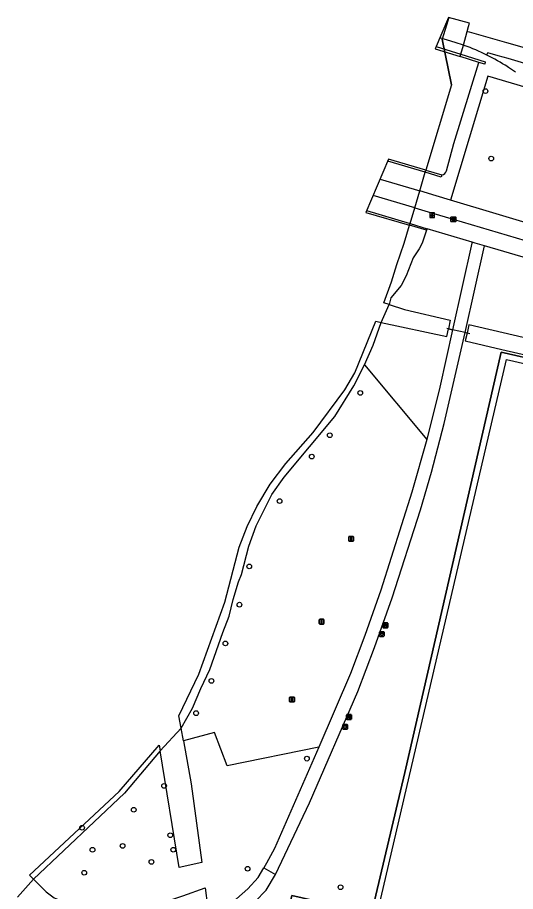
# Model space of a CAD drawing. Extents: x 160203 to 161526, y 379529 to 381797.
# Drawn here: x 160831.4 to 160934.9, y 381615.5 to 381796.8 of the extents above; entities that cross this region are included whole.
import ezdxf

# ---------------------------------------------------------------- set-up
doc = ezdxf.new("R2010")
doc.units = 0
for name, color, linetype in [('IMGEO_Afvalbak', 7, 'Continuous'), ('IMGEO_Bank', 7, 'Continuous'), ('IMGEO_Berm_groen', 7, 'Continuous'), ('IMGEO_Boom', 7, 'Continuous'), ('IMGEO_Damwand', 7, 'Continuous'), ('IMGEO_Dek', 7, 'Continuous'), ('IMGEO_Duiker', 7, 'Continuous'), ('IMGEO_Fietspad_gesloten', 7, 'Continuous'), ('IMGEO_Gemengd_bos', 7, 'Continuous'), ('IMGEO_Groenvoorziening', 7, 'Continuous'), ('IMGEO_Hek', 7, 'Continuous'), ('IMGEO_Kolk', 7, 'Continuous'), ('IMGEO_Lichtpunt', 7, 'Continuous'), ('IMGEO_Loofbos', 7, 'Continuous'), ('IMGEO_Muur', 7, 'Continuous'), ('IMGEO_Rijbaan_lokaal_gesloten', 7, 'Continuous'), ('IMGEO_Rijbaan_regionaal_gesloten', 7, 'Continuous'), ('IMGEO_Vlaggenmast', 7, 'Continuous'), ('IMGEO_Voetpad_open', 7, 'Continuous'), ('IMGEO_Waterloop', 7, 'Continuous')]:
    doc.layers.add(name, color=color, linetype=linetype)

msp = doc.modelspace()

# ---------------------------------------------------------------- linework, layer by layer
at = {"layer": 'IMGEO_Afvalbak'}
for p, q in [((160906.6, 381668.49), (160906.6, 381669.28)), ((160906.6, 381669.28), (160906.6, 381668.49)), ((160906.7, 381669.38), (160907.49, 381669.38)), ((160907.49, 381669.38), (160906.7, 381669.38)), ((160907.59, 381669.28), (160907.59, 381668.49)), ((160907.59, 381668.49), (160907.59, 381669.28)), ((160907.49, 381668.39), (160906.7, 381668.39)), ((160906.7, 381668.39), (160907.49, 381668.39)), ((160898.98, 381649.22), (160898.98, 381650.02)), ((160898.98, 381650.02), (160898.98, 381649.22)), ((160899.08, 381650.12), (160899.87, 381650.12)), ((160899.87, 381650.12), (160899.08, 381650.12)), ((160899.97, 381650.02), (160899.97, 381649.22)), ((160899.97, 381649.22), (160899.97, 381650.02)), ((160899.87, 381649.12), (160899.08, 381649.12)), ((160899.08, 381649.12), (160899.87, 381649.12))]:
    msp.add_line(p, q, dxfattribs=at)
for points in [[(160906.74, 381669.1), (160907.44, 381669.1), (160907.3, 381668.63), (160906.89, 381668.63), (160906.74, 381669.1)], [(160899.12, 381649.84), (160899.82, 381649.84), (160899.67, 381649.36), (160899.27, 381649.36), (160899.12, 381649.84)]]:
    msp.add_lwpolyline(points, dxfattribs=at)
for centre, start, end in [((160906.7, 381669.28), 90, 180), ((160906.7, 381669.28), 90, 180), ((160907.49, 381669.28), 0, 90), ((160907.49, 381669.28), 360, 90), ((160906.7, 381668.49), 180, 270), ((160906.7, 381668.49), 180, 270), ((160907.49, 381668.49), 270, 0), ((160907.49, 381668.49), 270, 0), ((160899.08, 381650.02), 90, 180), ((160899.08, 381650.02), 90, 180), ((160899.87, 381650.02), 0, 90), ((160899.87, 381650.02), 360, 90), ((160899.08, 381649.22), 180, 270), ((160899.08, 381649.22), 180, 270), ((160899.87, 381649.22), 270, 0), ((160899.87, 381649.22), 270, 0)]:
    msp.add_arc(centre, 0.1, start, end, dxfattribs=at)
at = {"layer": 'IMGEO_Bank'}
for p, q in [((160907.33, 381670.26), (160907.33, 381671.1)), ((160907.33, 381671.1), (160907.33, 381670.26)), ((160907.4, 381671.19), (160908.25, 381671.19)), ((160908.25, 381671.19), (160907.4, 381671.19)), ((160908.33, 381671.11), (160908.33, 381670.27)), ((160908.33, 381670.27), (160908.33, 381671.11)), ((160908.26, 381670.19), (160907.41, 381670.19)), ((160907.41, 381670.19), (160908.26, 381670.19)), ((160908.03, 381670.59), (160907.63, 381670.59)), ((160907.64, 381670.69), (160907.64, 381670.8)), ((160907.68, 381670.8), (160907.68, 381670.69)), ((160907.97, 381670.81), (160907.69, 381670.81)), ((160907.69, 381670.69), (160907.97, 381670.69)), ((160907.98, 381670.69), (160907.98, 381670.8)), ((160908.02, 381670.8), (160908.02, 381670.69)), ((160899.78, 381651.25), (160899.78, 381652.09)), ((160899.78, 381652.09), (160899.78, 381651.25)), ((160899.85, 381652.18), (160900.69, 381652.18)), ((160900.69, 381652.18), (160899.85, 381652.18)), ((160900.7, 381651.18), (160899.86, 381651.18)), ((160899.86, 381651.18), (160900.7, 381651.18)), ((160900.47, 381651.57), (160900.08, 381651.57)), ((160900.09, 381651.68), (160900.09, 381651.79)), ((160900.13, 381651.79), (160900.13, 381651.68)), ((160900.42, 381651.79), (160900.14, 381651.79)), ((160900.14, 381651.68), (160900.42, 381651.68)), ((160900.43, 381651.68), (160900.43, 381651.79)), ((160900.47, 381651.79), (160900.47, 381651.68)), ((160900.78, 381652.1), (160900.78, 381651.26)), ((160900.78, 381651.26), (160900.78, 381652.1))]:
    msp.add_line(p, q, dxfattribs=at)
for points in [[(160907.58, 381670.59), (160907.43, 381670.59), (160907.55, 381670.69), (160907.63, 381670.69)], [(160907.63, 381670.81), (160907.55, 381670.81), (160907.55, 381670.97), (160908.11, 381670.97), (160908.11, 381670.81), (160908.03, 381670.81)], [(160907.63, 381670.58), (160907.63, 381670.37), (160907.58, 381670.37), (160907.58, 381670.58)], [(160908.03, 381670.69), (160908.11, 381670.69), (160908.22, 381670.59), (160908.08, 381670.59)], [(160908.08, 381670.58), (160908.08, 381670.37), (160908.03, 381670.37), (160908.03, 381670.58)], [(160900.03, 381651.57), (160899.88, 381651.57), (160899.99, 381651.68), (160900.08, 381651.68)], [(160900.08, 381651.79), (160899.99, 381651.79), (160899.99, 381651.96), (160900.56, 381651.96), (160900.56, 381651.79), (160900.48, 381651.79)], [(160900.08, 381651.57), (160900.08, 381651.36), (160900.03, 381651.36), (160900.03, 381651.57)], [(160900.48, 381651.68), (160900.56, 381651.68), (160900.67, 381651.57), (160900.53, 381651.57)], [(160900.52, 381651.57), (160900.52, 381651.36), (160900.48, 381651.36), (160900.48, 381651.57)]]:
    msp.add_lwpolyline(points, dxfattribs=at)
for centre, radius, start, end in [((160907.41, 381671.11), 0.0779, 92.4484, 184.2845), ((160907.41, 381671.11), 0.0779, 92.4484, 184.2845), ((160908.25, 381671.11), 0.0779, 2.4484, 94.2845), ((160908.25, 381671.11), 0.0779, 2.4484, 94.2845), ((160907.41, 381670.27), 0.0779, 182.4484, 274.2845), ((160907.41, 381670.27), 0.0779, 182.4484, 274.2845), ((160907.58, 381670.58), 0.00671, 2.8957, 87.1043), ((160907.63, 381670.8), 0.00671, 2.8957, 87.1043), ((160907.63, 381670.69), 0.00671, 272.8957, 357.1043), ((160907.63, 381670.58), 0.00671, 92.8957, 177.1043), ((160907.69, 381670.8), 0.00671, 92.8957, 177.1043), ((160907.69, 381670.69), 0.00671, 182.8957, 267.1043), ((160907.97, 381670.8), 0.00671, 2.8957, 87.1043), ((160907.97, 381670.69), 0.00671, 272.8957, 357.1043), ((160908.03, 381670.8), 0.00671, 92.8957, 177.1043), ((160908.03, 381670.69), 0.00671, 182.8957, 267.1043), ((160908.03, 381670.58), 0.00671, 2.8957, 87.1043), ((160908.08, 381670.58), 0.00671, 92.8957, 177.1043), ((160908.25, 381670.27), 0.0779, 272.4484, 4.2845), ((160908.25, 381670.27), 0.0779, 272.4484, 4.2845), ((160899.86, 381652.1), 0.0779, 92.4484, 184.2845), ((160899.86, 381652.1), 0.0779, 92.4484, 184.2845), ((160899.86, 381651.25), 0.0779, 182.4484, 274.2845), ((160899.86, 381651.25), 0.0779, 182.4484, 274.2845), ((160900.03, 381651.57), 0.00671, 2.8957, 87.1043), ((160900.08, 381651.79), 0.00671, 2.8957, 87.1043), ((160900.08, 381651.68), 0.00671, 272.8957, 357.1043), ((160900.08, 381651.57), 0.00671, 92.8957, 177.1043), ((160900.14, 381651.79), 0.00671, 92.8957, 177.1043), ((160900.14, 381651.68), 0.00671, 182.8957, 267.1043), ((160900.42, 381651.79), 0.00671, 2.8957, 87.1043), ((160900.42, 381651.68), 0.00671, 272.8957, 357.1043), ((160900.48, 381651.79), 0.00671, 92.8957, 177.1043), ((160900.48, 381651.68), 0.00671, 182.8957, 267.1043), ((160900.47, 381651.57), 0.00671, 2.8957, 87.1043), ((160900.53, 381651.57), 0.00671, 92.8957, 177.1043), ((160900.7, 381652.1), 0.0779, 2.4484, 94.2845), ((160900.7, 381652.1), 0.0779, 2.4484, 94.2845), ((160900.7, 381651.25), 0.0779, 272.4484, 4.2845), ((160900.7, 381651.25), 0.0779, 272.4484, 4.2845)]:
    msp.add_arc(centre, radius, start, end, dxfattribs=at)
at = {"layer": 'IMGEO_Berm_groen'}
for points in [[(160923.5, 381789.2), (160924.04, 381791.07)], [(160920.53, 381765.03), (160922.03, 381770.68), (160927.27, 381787.5)], [(160964.4, 381774.28), (160962.83, 381774.68), (160929.12, 381784.61), (160921.36, 381758.92)]]:
    msp.add_lwpolyline(points, dxfattribs=at)
msp.add_arc((160919.32, 381765.38), 1.26, 281.8875, 343.7962, dxfattribs=at)
at = {"layer": 'IMGEO_Boom'}
for centre in [(160928.63, 381781.53), (160929.82, 381767.54), (160902.63, 381718.91), (160896.3, 381710.15), (160892.57, 381705.7), (160885.88, 381696.48), (160879.58, 381682.92), (160877.55, 381674.98), (160874.62, 381666.94), (160871.74, 381659.16), (160868.55, 381652.47), (160891.55, 381643.03), (160861.89, 381637.39), (160855.59, 381632.42), (160844.88, 381628.7), (160863.18, 381627.14), (160847.03, 381624.13), (160853.29, 381624.92), (160863.8, 381624.14), (160859.27, 381621.6), (160879.24, 381620.2), (160845.31, 381619.36), (160898.54, 381616.36)]:
    msp.add_circle(centre, 0.489, dxfattribs=at)
at = {"layer": 'IMGEO_Damwand'}
msp.add_lwpolyline([(160921.59, 381782.86), (160919.62, 381792.34)], dxfattribs=at)
at = {"layer": 'IMGEO_Dek'}
for points in [[(160918.21, 381790.28), (160918.21, 381790.28), (160923.36, 381788.7), (160923.5, 381789.2), (160924.04, 381791.07), (160925.14, 381794.91), (160925.34, 381795.62), (160920.99, 381796.82)], [(160903.8, 381756.38), (160903.8, 381756.38), (160912.89, 381753.69), (160912.99, 381754.04), (160913.95, 381757.33), (160914.97, 381760.83), (160916.1, 381764.69), (160916.23, 381765.15), (160908.51, 381767.45)]]:
    msp.add_lwpolyline(points, close=True, dxfattribs=at)
at = {"layer": 'IMGEO_Duiker'}
msp.add_lwpolyline([(160925.39, 381731.2), (160924.8, 381731.34), (160924.42, 381731.42), (160921.78, 381732.02), (160920.94, 381732.21), (160920.61, 381732.29)], dxfattribs=at)
at = {"layer": 'IMGEO_Fietspad_gesloten'}
for points in [[(160906.74, 381763.29), (160914.97, 381760.83)], [(160913.95, 381757.33), (160905.31, 381759.91)], [(160913.95, 381757.33), (160914.97, 381760.83)], [(160921.36, 381758.92), (160918.39, 381759.8), (160914.97, 381760.83)], [(160974.35, 381743.08), (160951.21, 381750), (160921.36, 381758.92)], [(160913.95, 381757.33), (160917.43, 381756.29), (160921.94, 381754.95), (160938.73, 381750), (160941.68, 381749.13), (160960.4, 381743.51), (160973.26, 381739.71)], [(160885.06, 381618.97), (160892.11, 381633.85), (160902.15, 381656.98), (160905.59, 381666.07), (160909.23, 381676.42), (160915.12, 381694.64), (160917.43, 381702.48), (160920.09, 381712.57), (160924.42, 381731.42), (160928.46, 381749.42)], [(160925.87, 381750.19), (160925.82, 381750), (160921.78, 381732.02)], [(160928.46, 381749.42), (160926.51, 381750), (160925.87, 381750.19)], [(160921.78, 381732.02), (160919.18, 381720.11), (160916.48, 381709.26)], [(160916.48, 381709.26), (160913.35, 381698.32), (160906.87, 381677.97), (160903.57, 381668.56), (160900.58, 381660.7), (160894.06, 381645.42)], [(160894.06, 381645.42), (160884.79, 381624.39), (160883.18, 381621.32), (160882.64, 381620.41)], [(160866.01, 381609.45), (160868.82, 381610.55), (160873.65, 381612.43), (160876.94, 381613.98), (160879.32, 381616.02), (160881.4, 381618.35), (160882.64, 381620.41)], [(160882.64, 381620.41), (160885.06, 381618.97)], [(160866.7, 381606.9), (160869.29, 381607.86), (160876.81, 381610.66), (160880.8, 381613.41), (160883.08, 381615.78), (160885.06, 381618.97)]]:
    msp.add_lwpolyline(points, dxfattribs=at)
at = {"layer": 'IMGEO_Gemengd_bos'}
for points in [[(160903.49, 381724.72), (160905.32, 381728.84), (160906.96, 381733.54)], [(160903.49, 381724.72), (160916.48, 381709.26)]]:
    msp.add_lwpolyline(points, dxfattribs=at)
at = {"layer": 'IMGEO_Groenvoorziening'}
for points in [[(160905.47, 381607.79), (160932.99, 381725.88), (161007.56, 381708.83), (160982.28, 381598.99), (160979.33, 381590.62)], [(160865.44, 381649.35), (160867.8, 381653.53), (160869.5, 381657.56), (160871.39, 381661.5), (160874.1, 381669.23), (160875.43, 381672.57), (160876.27, 381676.07), (160877.34, 381679.74), (160877.98, 381681.27), (160879.51, 381687.15), (160881.01, 381691.32), (160884.28, 381697.86), (160886.84, 381701.41), (160897.36, 381714.03), (160901.3, 381720.39), (160903.49, 381724.72)]]:
    msp.add_lwpolyline(points, dxfattribs=at)
at = {"layer": 'IMGEO_Hek'}
for points in [[(160931.91, 381727.39), (160911.88, 381640.18), (160904.95, 381610.88), (160888.45, 381614.64), (160879.8, 381577.74), (160899.54, 381573.29), (160885.25, 381510.67)], [(161000, 381711.85), (160931.91, 381727.39)]]:
    msp.add_lwpolyline(points, dxfattribs=at)
at = {"layer": 'IMGEO_Kolk'}
for p, q in [((160921.47, 381754.51), (160921.47, 381755.36)), ((160921.55, 381755.44), (160922.4, 381755.44)), ((160921.96, 381755.22), (160921.99, 381755.22)), ((160921.98, 381754.66), (160921.96, 381754.66)), ((160922.47, 381755.36), (160922.47, 381754.51)), ((160922.4, 381754.44), (160921.55, 381754.44))]:
    msp.add_line(p, q, dxfattribs=at)
for points in [[(160921.47, 381754.51), (160921.47, 381755.36)], [(160921.55, 381755.44), (160922.4, 381755.44)], [(160921.79, 381755.14), (160921.92, 381755.14), (160921.92, 381754.99), (160922.05, 381755.14), (160922.21, 381755.14), (160922.06, 381754.99), (160922.22, 381754.74), (160922.06, 381754.74), (160921.98, 381754.9), (160921.92, 381754.83), (160921.92, 381754.74), (160921.79, 381754.74), (160921.79, 381755.14)], [(160922.47, 381755.36), (160922.47, 381754.51)], [(160922.4, 381754.44), (160921.55, 381754.44)]]:
    msp.add_lwpolyline(points, dxfattribs=at)
for centre, start, end in [((160921.55, 381755.36), 91.552, 178.448), ((160921.55, 381755.36), 91.552, 178.448), ((160921.55, 381754.51), 181.552, 268.448), ((160921.55, 381754.51), 181.552, 268.448), ((160922.4, 381755.36), 1.552, 88.448), ((160922.4, 381755.36), 1.552, 88.448), ((160922.4, 381754.51), 271.552, 358.448), ((160922.4, 381754.51), 271.552, 358.448)]:
    msp.add_arc(centre, 0.0765, start, end, dxfattribs=at)
for centre, major_axis, ratio, start_param, end_param in [((160921.96, 381754.94), (-0.387, 0.002), 0.722429, 4.712389, 7.853982), ((160921.98, 381754.94), (-0.39, 0.002), 0.717154, 1.570796, 4.712389)]:
    msp.add_ellipse(centre, major_axis=major_axis, ratio=ratio, start_param=start_param, end_param=end_param, dxfattribs=at)
at = {"layer": 'IMGEO_Lichtpunt'}
for p, q in [((160917.95, 381756.29), (160917.15, 381756.29)), ((160917.95, 381756.29), (160917.15, 381756.29)), ((160917.05, 381756.19), (160917.05, 381755.38)), ((160917.05, 381756.19), (160917.05, 381755.38)), ((160917.15, 381755.29), (160917.95, 381755.29)), ((160917.15, 381755.29), (160917.95, 381755.29)), ((160918.05, 381755.38), (160918.05, 381756.19)), ((160918.05, 381755.38), (160918.05, 381756.19))]:
    msp.add_line(p, q, dxfattribs=at)
for points in [[(160917.43, 381755.85), (160917.47, 381755.83), (160917.28, 381755.56), (160917.24, 381755.59), (160917.43, 381755.85)], [(160917.53, 381755.81), (160917.58, 381755.81), (160917.58, 381755.48), (160917.53, 381755.48), (160917.53, 381755.81)], [(160917.64, 381755.83), (160917.68, 381755.85), (160917.86, 381755.59), (160917.83, 381755.56), (160917.64, 381755.83)]]:
    msp.add_lwpolyline(points, dxfattribs=at)
msp.add_circle((160917.55, 381755.99), 0.0994, dxfattribs=at)
for centre, start, end in [((160917.15, 381756.19), 90, 180), ((160917.15, 381756.19), 90, 180), ((160917.95, 381756.19), 0, 90), ((160917.95, 381756.19), 0, 90), ((160917.15, 381755.38), 180, 270), ((160917.15, 381755.38), 180, 270), ((160917.95, 381755.38), 270, 0), ((160917.95, 381755.38), 270, 360)]:
    msp.add_arc(centre, 0.0946, start, end, dxfattribs=at)
at = {"layer": 'IMGEO_Loofbos'}
for points in [[(160916.36, 381752.67), (160915.51, 381750), (160914.89, 381748.81), (160913.63, 381746.95), (160912.16, 381743.19), (160911.12, 381741.21), (160908.96, 381738.66), (160908.62, 381737.27)], [(160920.94, 381732.21), (160921.78, 381732.02)], [(160885.25, 381510.67), (160899.54, 381573.29), (160879.8, 381577.74), (160888.45, 381614.64), (160904.95, 381610.88), (160911.88, 381640.18), (160931.91, 381727.39), (161000, 381711.85), (161009.35, 381709.72)], [(160894.06, 381645.42), (160874.98, 381641.54), (160872.34, 381648.46), (160865.92, 381646.7)], [(160861.09, 381644.63), (160853.64, 381635.9), (160834.81, 381618)]]:
    msp.add_lwpolyline(points, dxfattribs=at)
at = {"layer": 'IMGEO_Muur'}
for points in [[(160918.42, 381790.76), (160918.42, 381790.76), (160923.5, 381789.2)], [(160927.27, 381787.5), (160923.36, 381788.7), (160923.5, 381789.2)], [(160923.5, 381789.2), (160928.58, 381787.64), (160928.49, 381787.13), (160927.27, 381787.5)], [(160916.1, 381764.69), (160908.33, 381767.03), (160908.33, 381767.03)], [(160916.1, 381764.69), (160916.23, 381765.15)], [(160919.58, 381764.15), (160919.45, 381763.68), (160916.1, 381764.69)], [(160916.23, 381765.15), (160919.58, 381764.15)], [(160903.96, 381756.75), (160903.96, 381756.75), (160912.99, 381754.04)], [(160912.89, 381753.69), (160912.99, 381754.04)], [(160916.36, 381752.67), (160912.89, 381753.69)], [(160912.99, 381754.04), (160916.53, 381752.98)], [(160916.53, 381752.98), (160916.36, 381752.67)]]:
    msp.add_lwpolyline(points, dxfattribs=at)
at = {"layer": 'IMGEO_Rijbaan_lokaal_gesloten'}
msp.add_lwpolyline([(160934.88, 381785.45), (160933.24, 381786.57)], dxfattribs=at)
msp.add_arc((160910.13, 381750.95), 42.46, 57.017, 63.6972, dxfattribs=at)
at = {"layer": 'IMGEO_Rijbaan_regionaal_gesloten'}
for points in [[(160924.86, 381793.94), (160925.14, 381794.91), (160925.34, 381795.62)], [(160924.04, 381791.07), (160922.33, 381791.65), (160919.19, 381792.59)], [(160924.04, 381791.07), (160924.86, 381793.94)], [(160924.86, 381793.94), (160925.22, 381793.84), (160932.99, 381791.59), (160940.82, 381789.38), (160948.65, 381787.17), (160956.18, 381785.09), (160968.17, 381781.82), (160979.9, 381778.66), (160991.65, 381775.58), (161003.02, 381772.66), (161015.05, 381769.67), (161027.09, 381766.72), (161038.58, 381764.05), (161050.55, 381761.33), (161062.7, 381758.57), (161077.95, 381755.32)], [(160924.04, 381791.07), (160924.23, 381791)], [(160928.94, 381789.02), (160929.09, 381789.56)]]:
    msp.add_lwpolyline(points, dxfattribs=at)
for centre, radius, start, end in [((160910.01, 381750.68), 42.75, 63.7166, 70.5693), ((161361.11, 383255.29), 1528.07, 253.57714, 254.87998)]:
    msp.add_arc(centre, radius, start, end, dxfattribs=at)
at = {"layer": 'IMGEO_Vlaggenmast'}
for p, q in [((160900.23, 381688.23), (160900.23, 381689.03)), ((160900.23, 381689.03), (160900.23, 381688.23)), ((160900.33, 381689.13), (160901.12, 381689.13)), ((160901.12, 381689.13), (160900.33, 381689.13)), ((160901.12, 381688.13), (160900.33, 381688.13)), ((160900.33, 381688.13), (160901.12, 381688.13)), ((160901.22, 381689.03), (160901.22, 381688.23)), ((160901.22, 381688.23), (160901.22, 381689.03)), ((160894.11, 381671.07), (160894.11, 381671.86)), ((160894.11, 381671.86), (160894.11, 381671.07)), ((160894.21, 381671.96), (160895, 381671.96)), ((160895, 381671.96), (160894.21, 381671.96)), ((160895.1, 381671.86), (160895.1, 381671.07)), ((160895.1, 381671.07), (160895.1, 381671.86)), ((160895, 381670.97), (160894.21, 381670.97)), ((160894.21, 381670.97), (160895, 381670.97)), ((160887.96, 381654.91), (160887.96, 381655.71)), ((160887.96, 381655.71), (160887.96, 381654.91)), ((160888.06, 381655.81), (160888.85, 381655.81)), ((160888.85, 381655.81), (160888.06, 381655.81)), ((160888.85, 381654.81), (160888.06, 381654.81)), ((160888.06, 381654.81), (160888.85, 381654.81)), ((160888.95, 381655.71), (160888.95, 381654.91)), ((160888.95, 381654.91), (160888.95, 381655.71))]:
    msp.add_line(p, q, dxfattribs=at)
for points in [[(160900.65, 381689), (160900.8, 381689), (160900.8, 381688.25), (160900.65, 381688.25), (160900.65, 381689)], [(160894.53, 381671.84), (160894.68, 381671.84), (160894.68, 381671.09), (160894.53, 381671.09), (160894.53, 381671.84)], [(160888.38, 381655.68), (160888.53, 381655.68), (160888.53, 381654.93), (160888.38, 381654.93), (160888.38, 381655.68)]]:
    msp.add_lwpolyline(points, dxfattribs=at)
for centre, start, end in [((160900.33, 381689.03), 90, 180), ((160900.33, 381689.03), 90, 180), ((160900.33, 381688.23), 180, 270), ((160900.33, 381688.23), 180, 270), ((160901.12, 381689.03), 0, 90), ((160901.12, 381689.03), 360, 90), ((160901.12, 381688.23), 270, 0), ((160901.12, 381688.23), 270, 0), ((160894.21, 381671.86), 90, 180), ((160894.21, 381671.86), 90, 180), ((160894.21, 381671.07), 180, 270), ((160894.21, 381671.07), 180, 270), ((160895, 381671.86), 0, 90), ((160895, 381671.86), 360, 90), ((160895, 381671.07), 270, 0), ((160895, 381671.07), 270, 0), ((160888.06, 381655.71), 90, 180), ((160888.06, 381655.71), 90, 180), ((160888.06, 381654.91), 180, 270), ((160888.06, 381654.91), 180, 270), ((160888.85, 381655.71), 0, 90), ((160888.85, 381655.71), 360, 90), ((160888.85, 381654.91), 270, 0), ((160888.85, 381654.91), 270, 0)]:
    msp.add_arc(centre, 0.1, start, end, dxfattribs=at)
at = {"layer": 'IMGEO_Voetpad_open'}
for points in [[(160912.99, 381754.04), (160913.95, 381757.33)], [(160925.87, 381750.19), (160916.53, 381752.98)], [(161006.98, 381727.59), (161004.83, 381728.11), (161003.1, 381728.54), (161000, 381729.31), (160986.83, 381732.59), (160971.62, 381736.75), (160928.46, 381749.42)]]:
    msp.add_lwpolyline(points, dxfattribs=at)
at = {"layer": 'IMGEO_Waterloop'}
for points in [[(160921.02, 381796.81), (160920.53, 381795.25), (160919.62, 381792.34), (160921.59, 381782.86), (160916.23, 381765.15)], [(160914.97, 381760.83), (160916.1, 381764.69)], [(160908.62, 381737.27), (160907.52, 381737.63), (160909.13, 381741.98), (160910.21, 381745.58), (160911.77, 381750), (160912.89, 381753.69)], [(160906.96, 381733.54), (160908.62, 381737.27)], [(160908.62, 381737.27), (160911.82, 381736.21), (160921.32, 381733.98), (160920.94, 381732.21)], [(160865.44, 381649.35), (160864.97, 381651.95), (160869.08, 381660.55), (160874.54, 381675.48), (160877.52, 381686.88), (160879.12, 381691.21), (160881.14, 381695.37), (160883.9, 381699.99), (160887.19, 381704.25), (160892.83, 381710.69), (160899.46, 381719.56), (160901.51, 381723.11), (160905.88, 381733.78), (160906.96, 381733.54)], [(160906.96, 381733.54), (160920.59, 381730.59), (160920.94, 381732.21)], [(161013.36, 381709.08), (161013.43, 381710.21), (161013.3, 381711.43), (161012.91, 381712.23), (161012.2, 381712.77), (161000, 381715.61), (160925.18, 381733.04), (160924.8, 381731.34), (160924.43, 381729.71), (160932.06, 381727.96), (161000, 381712.35), (161009.24, 381710.22), (161009.8, 381709.94), (161009.85, 381709.64)], [(160861.09, 381644.63), (160865.44, 381649.35)], [(160865.92, 381646.7), (160865.44, 381649.35)], [(160834.81, 381618), (160833.95, 381618.86), (160852.59, 381636.23), (160860.9, 381645.8), (160861.09, 381644.63)], [(160865.92, 381646.7), (160867.53, 381637.83), (160869.73, 381621.51), (160865.03, 381620.45), (160861.09, 381644.63)], [(160831.45, 381614.31), (160834.81, 381618)], [(160834.81, 381618), (160837.43, 381615.39), (160839.09, 381614.16), (160841.13, 381613.3), (160844.57, 381611.46), (160845.51, 381610.79), (160848.89, 381609.97), (160849.87, 381609.97), (160855.66, 381611.15), (160865.78, 381614.6), (160870.45, 381616.2), (160870.94, 381612.5), (160868.68, 381611.41), (160865.19, 381610.1), (160860.57, 381608.68), (160851.16, 381605.3), (160850.11, 381605.16), (160846.71, 381606.14), (160843.54, 381607.74)]]:
    msp.add_lwpolyline(points, dxfattribs=at)

doc.saveas('drawing.dxf')
